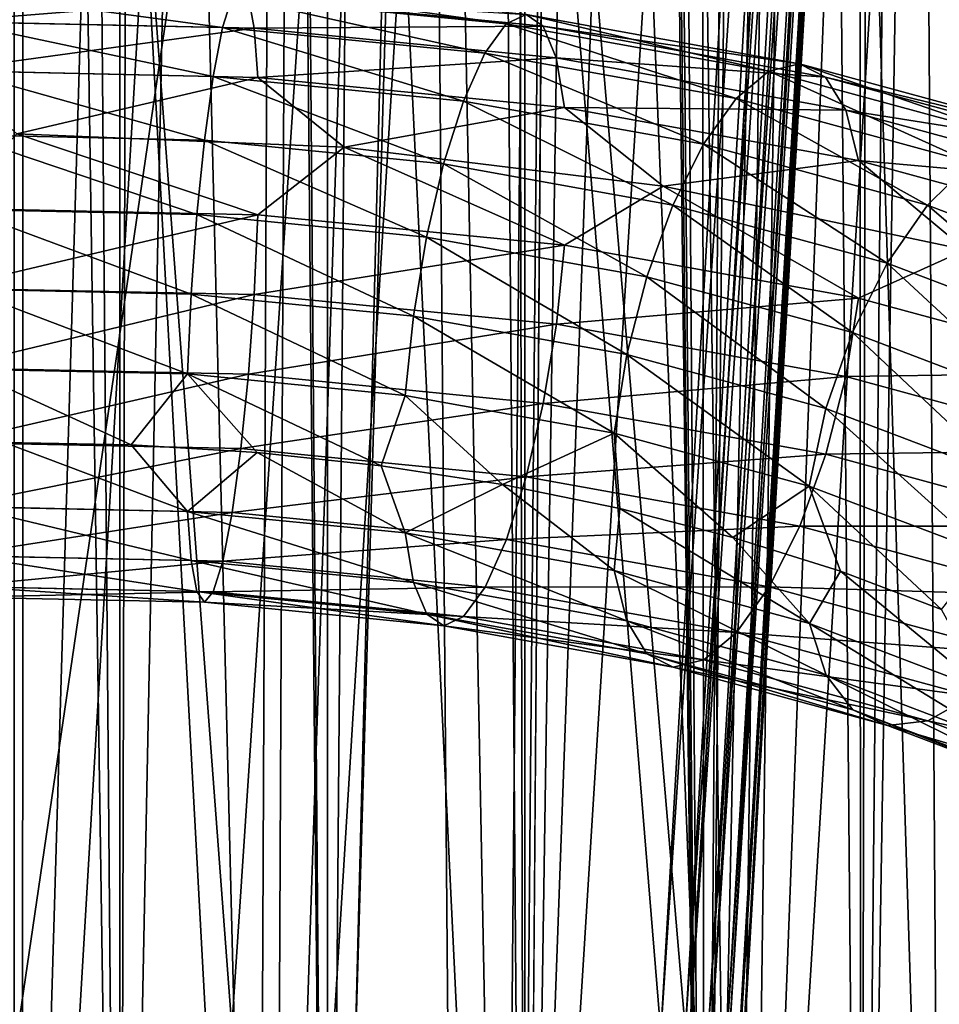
# Model space of a CAD drawing. Header units: metres. Extents: x -109 to 109, y -917 to 389.
# Tile 500 of 656: x 0 to 10, y -377 to -366. Entities that reach past the tile are written whole.
import ezdxf

# ---------------------------------------------------------------- set-up
doc = ezdxf.new("R2010")
doc.units = ezdxf.units.M
doc.layers.add('solid_24503124_XXX_01_SW0001', color=7, linetype='CONTINUOUS')
doc.layers.add('solid_24503124_XXX_01_SW0001_01', color=7, linetype='CONTINUOUS')

msp = doc.modelspace()

# ---------------------------------------------------------------- linework, layer by layer
at = {"layer": 'solid_24503124_XXX_01_SW0001'}
for points in [[(1.199402, -390, 12.944548), (1.199402, -103, 12.944548), (-1.199402, -103, 12.944548)], [(-1.199402, -390, 12.944548), (1.199402, -390, 12.944548), (-1.199402, -103, 12.944548)], [(0, -310, -13), (1.19961, -390, -12.944529), (-1.199508, -390, -12.944538)], [(0.104764, -335.321045, -418.13681), (0.09664, -388.292511, -416.749725), (-2.770032, -388.292511, -416.515808)], [(0.104764, -335.321045, -418.13681), (-2.770032, -388.292511, -416.515808), (-1.454572, -335.321045, -418.077881)], [(2.767148, -366.616394, -217.699448), (0.031833, -367.259125, -218.397964), (-0.774651, -366.540649, -217.830643)]]:
    msp.add_3dface(points, dxfattribs=at)
at = {"layer": 'solid_24503124_XXX_01_SW0001_01'}
for points in [[(3.557692, -390, 12.503706), (3.557692, -103, 12.503706), (1.199402, -103, 12.944548)], [(1.199402, -390, 12.944548), (3.557692, -390, 12.503706), (1.199402, -103, 12.944548)], [(5.794521, -390, 11.637158), (5.794521, -103, 11.637158), (3.557692, -103, 12.503706)], [(3.557692, -390, 12.503706), (5.794521, -390, 11.637158), (3.557692, -103, 12.503706)], [(6.604911, -285.000854, 11.197104), (5.794521, -103, 11.637158), (5.794521, -390, 11.637158)], [(6.604911, -285.000854, 11.197104), (5.794521, -390, 11.637158), (7.834294, -390, 10.374181)], [(6.719104, -286.493469, 11.128955), (6.604911, -285.000854, 11.197104), (7.834294, -390, 10.374181)], [(7.085946, -288.083557, 10.899054), (6.719104, -286.493469, 11.128955), (7.834294, -390, 10.374181)], [(7.755236, -289.852539, 10.433423), (7.085946, -288.083557, 10.899054), (7.834294, -390, 10.374181)], [(8.713573, -291.730743, 9.647469), (7.755236, -289.852539, 10.433423), (7.834294, -390, 10.374181)], [(8.713573, -291.730743, 9.647469), (7.834294, -390, 10.374181), (9.607066, -390, 8.758096)], [(9.804378, -293.512207, 8.536638), (8.713573, -291.730743, 9.647469), (9.607066, -390, 8.758096)], [(9.804378, -293.512207, 8.536638), (9.607066, -390, 8.758096), (11.052835, -390, 6.84358)], [(10.812703, -294.99176, 7.217024), (9.804378, -293.512207, 8.536638), (11.052835, -390, 6.84358)], [(11.039207, -300.872162, -6.86556), (11.052779, -390, -6.843673), (9.607141, -390, -8.758013)], [(10.472744, -302.698151, -7.702054), (11.039207, -300.872162, -6.86556), (9.607141, -390, -8.758013)], [(9.5764, -304.582245, -8.791619), (10.472744, -302.698151, -7.702054), (9.607141, -390, -8.758013)], [(9.5764, -304.582245, -8.791619), (9.607141, -390, -8.758013), (7.834188, -390, -10.374262)], [(8.403482, -306.276123, -9.918744), (9.5764, -304.582245, -8.791619), (7.834188, -390, -10.374262)], [(7.048429, -307.667633, -10.923353), (8.403482, -306.276123, -9.918744), (7.834188, -390, -10.374262)], [(5.6197, -308.722595, -11.722584), (7.048429, -307.667633, -10.923353), (5.79467, -390, -11.637084)], [(7.048429, -307.667633, -10.923353), (7.834188, -390, -10.374262), (5.79467, -390, -11.637084)], [(5.6197, -308.722595, -11.722584), (5.79467, -390, -11.637084), (3.557568, -390, -12.503741)], [(4.216457, -309.297211, -12.297215), (5.6197, -308.722595, -11.722584), (3.557568, -390, -12.503741)], [(2.808654, -309.692963, -12.692969), (4.216457, -309.297211, -12.297215), (3.557568, -390, -12.503741)], [(2.808654, -309.692963, -12.692969), (3.557568, -390, -12.503741), (1.19961, -390, -12.944529)], [(1.399617, -309.924438, -12.924437), (2.808654, -309.692963, -12.692969), (1.19961, -390, -12.944529)], [(0, -310, -13), (1.399617, -309.924438, -12.924437), (1.19961, -390, -12.944529)], [(-0.104764, -335.321045, -382.36319), (-0.09664, -388.292511, -383.750275), (2.770032, -388.292511, -383.984192)], [(1.454572, -335.321045, -382.422119), (-0.104764, -335.321045, -382.36319), (2.770032, -388.292511, -383.984192)], [(3.209183, -335.321045, -417.846863), (2.960376, -388.292511, -416.482269), (0.09664, -388.292511, -416.749725)], [(1.663303, -335.321045, -418.059601), (0.09664, -388.292511, -416.749725), (0.104764, -335.321045, -418.13681)], [(3.209183, -335.321045, -417.846863), (0.09664, -388.292511, -416.749725), (1.663303, -335.321045, -418.059601)], [(1.454572, -335.321045, -382.422119), (2.770032, -388.292511, -383.984192), (3.002837, -335.321045, -382.61676)], [(3.002837, -335.321045, -382.61676), (2.770032, -388.292511, -383.984192), (5.552467, -388.292511, -384.712311)], [(6.216092, -335.321045, -417.022278), (5.734091, -388.292511, -415.721588), (2.960376, -388.292511, -416.482269)], [(4.730639, -335.321045, -417.500214), (2.960376, -388.292511, -416.482269), (3.209183, -335.321045, -417.846863)], [(6.216092, -335.321045, -417.022278), (2.960376, -388.292511, -416.482269), (4.730639, -335.321045, -417.500214)], [(3.002837, -335.321045, -382.61676), (5.552467, -388.292511, -384.712311), (4.52825, -335.321045, -382.945557)], [(4.52825, -335.321045, -382.945557), (5.552467, -388.292511, -384.712311), (6.019199, -335.321045, -383.406067)], [(6.019199, -335.321045, -383.406067), (5.552467, -388.292511, -384.712311), (8.166162, -388.292511, -385.912506)], [(9.034129, -335.321045, -415.688049), (8.333549, -388.292511, -414.490845), (5.734091, -388.292511, -415.721588)], [(7.654237, -335.321045, -416.416656), (5.734091, -388.292511, -415.721588), (6.216092, -335.321045, -417.022278)], [(9.034129, -335.321045, -415.688049), (5.734091, -388.292511, -415.721588), (7.654237, -335.321045, -416.416656)], [(6.019199, -335.321045, -383.406067), (8.166162, -388.292511, -385.912506), (7.46434, -335.321045, -383.994781)], [(7.46434, -335.321045, -383.994781), (8.166162, -388.292511, -385.912506), (8.852672, -335.321045, -384.707184)], [(8.852672, -335.321045, -384.707184), (8.166162, -388.292511, -385.912506), (10.531743, -388.292511, -387.54834)], [(11.577668, -335.321045, -413.884735), (10.679805, -388.292511, -412.827423), (8.333549, -388.292511, -414.490845)], [(10.345265, -335.321045, -414.841919), (8.333549, -388.292511, -414.490845), (9.034129, -335.321045, -415.688049)], [(11.577668, -335.321045, -413.884735), (8.333549, -388.292511, -414.490845), (10.345265, -335.321045, -414.841919)], [(8.852672, -335.321045, -384.707184), (10.531743, -388.292511, -387.54834), (10.173629, -335.321045, -385.537903)], [(10.173629, -335.321045, -385.537903), (10.531743, -388.292511, -387.54834), (11.417159, -335.321045, -386.48056)], [(0, -344.490173, -448.631805), (0.000002, -377.386749, -453.084137), (2.470462, -377.395081, -453.008026)], [(0, -344.490173, -448.631805), (2.470462, -377.395081, -453.008026), (4.648016, -344.521698, -448.40686)], [(4.648016, -344.521698, -448.40686), (2.470462, -377.395081, -453.008026), (4.922588, -377.419952, -452.78067)], [(4.648016, -344.521698, -448.40686), (4.922588, -377.419952, -452.78067), (7.337974, -377.461029, -452.405151)], [(9.212687, -345.090027, -447.793854), (4.648016, -344.521698, -448.40686), (7.337974, -377.461029, -452.405151)], [(8.091237, -377.458344, -452.671661), (10.144904, -344.61026, -448.232788), (10.001331, -344.631989, -447.994751)], [(8.091237, -377.458344, -452.671661), (8.233033, -377.428986, -452.908356), (10.144904, -344.61026, -448.232788)], [(8.233033, -377.428986, -452.908356), (8.284976, -377.389954, -453.178101), (10.144904, -344.61026, -448.232788)], [(10.144904, -344.61026, -448.232788), (8.284976, -377.389954, -453.178101), (10.153558, -345.257568, -448.593658)], [(0, -344.685608, -452.241638), (4.834893, -344.722687, -451.936066), (0.000002, -377.71051, -456.008972)], [(4.834893, -344.722687, -451.936066), (3.869509, -377.734222, -455.788391), (0.000002, -377.71051, -456.008972)], [(4.834893, -344.722687, -451.936066), (7.647171, -377.804321, -455.135773), (3.869509, -377.734222, -455.788391)], [(4.834893, -344.722687, -451.936066), (9.591358, -344.833862, -451.019348), (7.647171, -377.804321, -455.135773)], [(9.521273, -344.635376, -447.728149), (9.212687, -345.090027, -447.793854), (7.337974, -377.461029, -452.405151)], [(7.615067, -377.475372, -452.403961), (9.521273, -344.635376, -447.728149), (7.337974, -377.461029, -452.405151)], [(7.615067, -377.475372, -452.403961), (9.784682, -344.640717, -447.819427), (9.521273, -344.635376, -447.728149)], [(7.615067, -377.475372, -452.403961), (7.876643, -377.474457, -452.496521), (9.784682, -344.640717, -447.819427)], [(7.876643, -377.474457, -452.496521), (10.001331, -344.631989, -447.994751), (9.784682, -344.640717, -447.819427)], [(7.876643, -377.474457, -452.496521), (8.091237, -377.458344, -452.671661), (10.001331, -344.631989, -447.994751)], [(9.591358, -344.833862, -451.019348), (7.657522, -377.604858, -455.109009), (7.647171, -377.804321, -455.135773)], [(9.832156, -344.862244, -450.913177), (7.657522, -377.604858, -455.109009), (9.591358, -344.833862, -451.019348)], [(9.832156, -344.862244, -450.913177), (7.905447, -377.631226, -455.006805), (7.657522, -377.604858, -455.109009)], [(10.02436, -344.895477, -450.734344), (7.905447, -377.631226, -455.006805), (9.832156, -344.862244, -450.913177)], [(10.02436, -344.895477, -450.734344), (8.104557, -377.665314, -454.828461), (7.905447, -377.631226, -455.006805)], [(10.146963, -344.930267, -450.502411), (8.104557, -377.665314, -454.828461), (10.02436, -344.895477, -450.734344)], [(10.146963, -344.930267, -450.502411), (8.232264, -377.703186, -454.594238), (8.104557, -377.665314, -454.828461)], [(10.146963, -344.930267, -450.502411), (10.186554, -344.962769, -450.242767), (8.232264, -377.703186, -454.594238)], [(8.232264, -377.703186, -454.594238), (10.186554, -344.962769, -450.242767), (8.274076, -377.740662, -454.330688)], [(8.274077, -377.671967, -453.770905), (8.274076, -377.740662, -454.330688), (10.186554, -344.962769, -450.242767)], [(8.274077, -377.671967, -453.770905), (10.186554, -344.962769, -450.242767), (8.274077, -377.603333, -453.211121)], [(10.186554, -344.962769, -450.242767), (8.284976, -377.389954, -453.178101), (8.274077, -377.603333, -453.211121)], [(10.186554, -344.962769, -450.242767), (10.153558, -345.257568, -448.593658), (8.284976, -377.389954, -453.178101)], [(2.573866, -365.585541, -215.231766), (2.473824, -365.702789, -214.330261), (5.583313, -366.009064, -213.799744)], [(5.809103, -365.904236, -214.67981), (2.573866, -365.585541, -215.231766), (5.583313, -366.009064, -213.799744)], [(-0.763051, -365.983887, -217.105148), (-0.744595, -365.634064, -216.2603), (2.659784, -365.706879, -216.134201)], [(2.725713, -366.058502, -216.975922), (-0.763051, -365.983887, -217.105148), (2.659784, -365.706879, -216.134201)], [(-0.692536, -365.635071, -214.44754), (-0.662489, -365.985809, -213.603424), (2.36649, -366.050598, -213.491226)], [(2.473824, -365.702789, -214.330261), (-0.692536, -365.635071, -214.44754), (2.36649, -366.050598, -213.491226)], [(2.473824, -365.702789, -214.330261), (2.36649, -366.050598, -213.491226), (5.341065, -366.343597, -212.983719)], [(5.583313, -366.009064, -213.799744), (2.473824, -365.702789, -214.330261), (5.341065, -366.343597, -212.983719)], [(6.003017, -366.036194, -215.563812), (2.659784, -365.706879, -216.134201), (5.809103, -365.904236, -214.67981)], [(2.725713, -366.058502, -216.975922), (2.659784, -365.706879, -216.134201), (6.003017, -366.036194, -215.563812)], [(5.809103, -365.904236, -214.67981), (5.583313, -366.009064, -213.799744), (8.564446, -366.546906, -212.86821)], [(8.910793, -366.463806, -213.710587), (5.809103, -365.904236, -214.67981), (8.564446, -366.546906, -212.86821)], [(6.003017, -366.036194, -215.563812), (5.809103, -365.904236, -214.67981), (8.910793, -366.463806, -213.710587)], [(-0.774651, -366.540649, -217.830643), (-0.763051, -365.983887, -217.105148), (2.725713, -366.058502, -216.975922)], [(2.767148, -366.616394, -217.699448), (-0.774651, -366.540649, -217.830643), (2.725713, -366.058502, -216.975922)], [(-0.662489, -365.985809, -213.603424), (-0.632451, -366.543365, -212.879059), (2.259193, -366.605225, -212.771942)], [(2.36649, -366.050598, -213.491226), (-0.662489, -365.985809, -213.603424), (2.259193, -366.605225, -212.771942)], [(2.36649, -366.050598, -213.491226), (2.259193, -366.605225, -212.771942), (5.098901, -366.884949, -212.28746)], [(5.341065, -366.343597, -212.983719), (2.36649, -366.050598, -213.491226), (5.098901, -366.884949, -212.28746)], [(6.151814, -366.395996, -216.391388), (2.725713, -366.058502, -216.975922), (6.003017, -366.036194, -215.563812)], [(2.767148, -366.616394, -217.699448), (2.725713, -366.058502, -216.975922), (6.151814, -366.395996, -216.391388)], [(5.583313, -366.009064, -213.799744), (5.341065, -366.343597, -212.983719), (8.192853, -366.858093, -212.092606)], [(8.564446, -366.546906, -212.86821), (5.583313, -366.009064, -213.799744), (8.192853, -366.858093, -212.092606)], [(9.208245, -366.614441, -214.562241), (6.003017, -366.036194, -215.563812), (8.910793, -366.463806, -213.710587)], [(6.151814, -366.395996, -216.391388), (6.003017, -366.036194, -215.563812), (9.208245, -366.614441, -214.562241)], [(6.245334, -366.959015, -217.106033), (2.767148, -366.616394, -217.699448), (6.151814, -366.395996, -216.391388)], [(5.341065, -366.343597, -212.983719), (5.098901, -366.884949, -212.28746), (7.821388, -367.376099, -211.436737)], [(8.192853, -366.858093, -212.092606), (5.341065, -366.343597, -212.983719), (7.821388, -367.376099, -211.436737)], [(9.43649, -366.988586, -215.36499), (6.151814, -366.395996, -216.391388), (9.208245, -366.614441, -214.562241)], [(6.245334, -366.959015, -217.106033), (6.151814, -366.395996, -216.391388), (9.43649, -366.988586, -215.36499)], [(8.910793, -366.463806, -213.710587), (8.564446, -366.546906, -212.86821), (11.348688, -367.303894, -211.557053)], [(11.807631, -367.251404, -212.346405), (8.910793, -366.463806, -213.710587), (11.348688, -367.303894, -211.557053)], [(9.208245, -366.614441, -214.562241), (8.910793, -366.463806, -213.710587), (11.807631, -367.251404, -212.346405)], [(-0.632451, -366.543365, -212.879059), (-0.604475, -367.269684, -212.323929), (2.15926, -367.328796, -212.221558)], [(2.259193, -366.605225, -212.771942), (-0.632451, -366.543365, -212.879059), (2.15926, -367.328796, -212.221558)], [(2.767148, -366.616394, -217.699448), (3.744462, -367.409241, -218.13797), (0.031833, -367.259125, -218.397964)], [(2.259193, -366.605225, -212.771942), (2.15926, -367.328796, -212.221558), (4.873356, -367.59613, -211.758499)], [(5.098901, -366.884949, -212.28746), (2.259193, -366.605225, -212.771942), (4.873356, -367.59613, -211.758499)], [(6.245334, -366.959015, -217.106033), (3.744462, -367.409241, -218.13797), (2.767148, -366.616394, -217.699448)], [(8.564446, -366.546906, -212.86821), (8.192853, -366.858093, -212.092606), (10.856293, -367.582245, -210.838333)], [(11.348688, -367.303894, -211.557053), (8.564446, -366.546906, -212.86821), (10.856293, -367.582245, -210.838333)], [(12.201782, -367.428345, -213.152527), (9.208245, -366.614441, -214.562241), (11.807631, -367.251404, -212.346405)], [(9.43649, -366.988586, -215.36499), (9.208245, -366.614441, -214.562241), (12.201782, -367.428345, -213.152527)], [(6.245334, -366.959015, -217.106033), (7.363023, -367.850769, -217.37323), (3.744462, -367.409241, -218.13797)], [(5.098901, -366.884949, -212.28746), (4.873356, -367.59613, -211.758499), (7.475417, -368.065582, -210.945404)], [(7.821388, -367.376099, -211.436737), (5.098901, -366.884949, -212.28746), (7.475417, -368.065582, -210.945404)], [(9.579943, -367.560608, -216.064041), (7.363023, -367.850769, -217.37323), (6.245334, -366.959015, -217.106033)], [(9.579943, -367.560608, -216.064041), (6.245334, -366.959015, -217.106033), (9.43649, -366.988586, -215.36499)], [(8.192853, -366.858093, -212.092606), (7.821388, -367.376099, -211.436737), (10.364067, -368.067413, -210.239334)], [(10.856293, -367.582245, -210.838333), (8.192853, -366.858093, -212.092606), (10.364067, -368.067413, -210.239334)], [(12.504229, -367.822662, -213.920334), (9.43649, -366.988586, -215.36499), (12.201782, -367.428345, -213.152527)], [(9.579943, -367.560608, -216.064041), (9.43649, -366.988586, -215.36499), (12.504229, -367.822662, -213.920334)], [(2.767428, -368.176575, -218.602921), (-0.774729, -368.10083, -218.734131), (0.031833, -367.259125, -218.397964)], [(-0.604475, -367.269684, -212.323929), (-0.580471, -368.115143, -211.975937), (2.073514, -368.171906, -211.877625)], [(2.15926, -367.328796, -212.221558), (-0.604475, -367.269684, -212.323929), (2.073514, -368.171906, -211.877625)], [(2.767428, -368.176575, -218.602921), (0.031833, -367.259125, -218.397964), (3.744462, -367.409241, -218.13797)], [(2.15926, -367.328796, -212.221558), (2.073514, -368.171906, -211.877625), (4.679832, -368.428619, -211.432953)], [(4.873356, -367.59613, -211.758499), (2.15926, -367.328796, -212.221558), (4.679832, -368.428619, -211.432953)], [(6.245964, -368.519226, -218.009445), (2.767428, -368.176575, -218.602921), (3.744462, -367.409241, -218.13797)], [(6.245964, -368.519226, -218.009445), (3.744462, -367.409241, -218.13797), (7.363023, -367.850769, -217.37323)], [(7.821388, -367.376099, -211.436737), (7.475417, -368.065582, -210.945404), (9.905622, -368.726318, -209.80098)], [(10.364067, -368.067413, -210.239334), (7.821388, -367.376099, -211.436737), (9.905622, -368.726318, -209.80098)], [(4.873356, -367.59613, -211.758499), (4.679832, -368.428619, -211.432953), (7.178563, -368.879425, -210.652161)], [(7.475417, -368.065582, -210.945404), (4.873356, -367.59613, -211.758499), (7.178563, -368.879425, -210.652161)], [(9.579943, -367.560608, -216.064041), (10.796607, -368.572601, -216.122955), (7.363023, -367.850769, -217.37323)], [(12.694317, -368.407379, -214.597412), (10.796607, -368.572601, -216.122955), (9.579943, -367.560608, -216.064041)], [(12.694317, -368.407379, -214.597412), (9.579943, -367.560608, -216.064041), (12.504229, -367.822662, -213.920334)], [(10.856293, -367.582245, -210.838333), (10.364067, -368.067413, -210.239334), (12.668485, -368.942993, -208.722794)], [(9.58091, -369.12088, -216.967346), (6.245964, -368.519226, -218.009445), (7.363023, -367.850769, -217.37323)], [(9.58091, -369.12088, -216.967346), (7.363023, -367.850769, -217.37323), (10.796607, -368.572601, -216.122955)], [(7.475417, -368.065582, -210.945404), (7.178563, -368.879425, -210.652161), (9.512263, -369.513916, -209.553162)], [(9.905622, -368.726318, -209.80098), (7.475417, -368.065582, -210.945404), (9.512263, -369.513916, -209.553162)], [(10.364067, -368.067413, -210.239334), (9.905622, -368.726318, -209.80098), (12.108107, -369.563171, -208.351501)], [(12.668485, -368.942993, -208.722794), (10.364067, -368.067413, -210.239334), (12.108107, -369.563171, -208.351501)], [(-0.763203, -369.007202, -218.855927), (-0.774729, -368.10083, -218.734131), (2.767428, -368.176575, -218.602921)], [(2.726254, -369.081818, -218.726669), (-0.763203, -369.007202, -218.855927), (2.767428, -368.176575, -218.602921)], [(-0.580471, -368.115143, -211.975937), (-0.562078, -369.022034, -211.858841), (2.007811, -369.076996, -211.763641)], [(2.073514, -368.171906, -211.877625), (-0.580471, -368.115143, -211.975937), (2.007811, -369.076996, -211.763641)], [(2.073514, -368.171906, -211.877625), (2.007811, -369.076996, -211.763641), (4.531542, -369.325562, -211.333069)], [(4.679832, -368.428619, -211.432953), (2.073514, -368.171906, -211.877625), (4.531542, -369.325562, -211.333069)], [(2.726254, -369.081818, -218.726669), (2.767428, -368.176575, -218.602921), (6.245964, -368.519226, -218.009445)], [(6.153036, -369.419373, -218.142029), (2.726254, -369.081818, -218.726669), (6.245964, -368.519226, -218.009445)], [(4.679832, -368.428619, -211.432953), (4.531542, -369.325562, -211.333069), (6.951097, -369.762085, -210.577011)], [(7.178563, -368.879425, -210.652161), (4.679832, -368.428619, -211.432953), (6.951097, -369.762085, -210.577011)], [(6.153036, -369.419373, -218.142029), (6.245964, -368.519226, -218.009445), (9.58091, -369.12088, -216.967346)], [(12.695598, -369.967712, -215.50058), (9.58091, -369.12088, -216.967346), (10.796607, -368.572601, -216.122955)], [(9.905622, -368.726318, -209.80098), (9.512263, -369.513916, -209.553162), (11.627285, -370.317535, -208.161255)], [(12.108107, -369.563171, -208.351501), (9.905622, -368.726318, -209.80098), (11.627285, -370.317535, -208.161255)], [(7.178563, -368.879425, -210.652161), (6.951097, -369.762085, -210.577011), (9.21085, -370.376495, -209.512848)], [(9.512263, -369.513916, -209.553162), (7.178563, -368.879425, -210.652161), (9.21085, -370.376495, -209.512848)], [(-0.74481, -369.914063, -218.738831), (-0.763203, -369.007202, -218.855927), (2.726254, -369.081818, -218.726669)], [(2.660551, -369.986908, -218.612686), (-0.74481, -369.914063, -218.738831), (2.726254, -369.081818, -218.726669)], [(-0.562078, -369.022034, -211.858841), (-0.550552, -369.928406, -211.980637), (1.966637, -369.982239, -211.88739)], [(2.007811, -369.076996, -211.763641), (-0.562078, -369.022034, -211.858841), (1.966637, -369.982239, -211.88739)], [(2.007811, -369.076996, -211.763641), (1.966637, -369.982239, -211.88739), (4.438614, -370.225708, -211.465652)], [(4.531542, -369.325562, -211.333069), (2.007811, -369.076996, -211.763641), (4.438614, -370.225708, -211.465652)], [(2.660551, -369.986908, -218.612686), (2.726254, -369.081818, -218.726669), (6.153036, -369.419373, -218.142029)], [(9.438364, -370.012085, -217.115433), (6.153036, -369.419373, -218.142029), (9.58091, -369.12088, -216.967346)], [(9.438364, -370.012085, -217.115433), (9.58091, -369.12088, -216.967346), (12.695598, -369.967712, -215.50058)], [(6.004746, -370.316315, -218.04213), (2.660551, -369.986908, -218.612686), (6.153036, -369.419373, -218.142029)], [(4.531542, -369.325562, -211.333069), (4.438614, -370.225708, -211.465652), (6.80855, -370.65329, -210.725082)], [(6.951097, -369.762085, -210.577011), (4.531542, -369.325562, -211.333069), (6.80855, -370.65329, -210.725082)], [(6.004746, -370.316315, -218.04213), (6.153036, -369.419373, -218.142029), (9.438364, -370.012085, -217.115433)], [(9.512263, -369.513916, -209.553162), (9.21085, -370.376495, -209.512848), (11.258853, -371.154633, -208.165039)], [(11.627285, -370.317535, -208.161255), (9.512263, -369.513916, -209.553162), (11.258853, -371.154633, -208.165039)], [(6.951097, -369.762085, -210.577011), (6.80855, -370.65329, -210.725082), (9.021963, -371.255066, -209.682755)], [(9.21085, -370.376495, -209.512848), (6.951097, -369.762085, -210.577011), (9.021963, -371.255066, -209.682755)], [(-0.720805, -370.759521, -218.390839), (-0.74481, -369.914063, -218.738831), (2.660551, -369.986908, -218.612686)], [(-0.550552, -369.928406, -211.980637), (-0.108548, -370.759308, -212.335495), (1.329903, -370.78595, -212.289307)], [(1.966637, -369.982239, -211.88739), (-0.550552, -369.928406, -211.980637), (1.329903, -370.78595, -212.289307)], [(12.506711, -370.846313, -215.670486), (9.438364, -370.012085, -217.115433), (12.695598, -369.967712, -215.50058)], [(2.574805, -370.830017, -218.268768), (-0.720805, -370.759521, -218.390839), (2.660551, -369.986908, -218.612686)], [(1.966637, -369.982239, -211.88739), (1.329903, -370.78595, -212.289307), (2.758234, -370.875214, -212.134735)], [(1.966637, -369.982239, -211.88739), (2.758234, -370.875214, -212.134735), (4.165572, -371.026367, -211.87294)], [(4.438614, -370.225708, -211.465652), (1.966637, -369.982239, -211.88739), (4.165572, -371.026367, -211.87294)], [(2.574805, -370.830017, -218.268768), (2.660551, -369.986908, -218.612686), (6.004746, -370.316315, -218.04213)], [(9.210897, -370.894745, -217.040283), (6.004746, -370.316315, -218.04213), (9.438364, -370.012085, -217.115433)], [(9.210897, -370.894745, -217.040283), (9.438364, -370.012085, -217.115433), (12.506711, -370.846313, -215.670486)], [(4.438614, -370.225708, -211.465652), (4.165572, -371.026367, -211.87294), (5.541208, -371.238251, -211.505905)], [(6.80855, -370.65329, -210.725082), (4.438614, -370.225708, -211.465652), (5.541208, -371.238251, -211.505905)], [(5.811222, -371.148804, -217.716599), (2.574805, -370.830017, -218.268768), (6.004746, -370.316315, -218.04213)], [(5.811222, -371.148804, -217.716599), (6.004746, -370.316315, -218.04213), (9.210897, -370.894745, -217.040283)], [(9.21085, -370.376495, -209.512848), (9.021963, -371.255066, -209.682755), (11.027967, -372.017273, -208.362579)], [(11.258853, -371.154633, -208.165039), (9.21085, -370.376495, -209.512848), (11.027967, -372.017273, -208.362579)], [(-0.69283, -371.48584, -217.835709), (-0.720805, -370.759521, -218.390839), (2.574805, -370.830017, -218.268768)], [(-0.108548, -370.759308, -212.335495), (-0.55063, -371.488556, -212.884109), (1.966916, -371.542389, -212.790863)], [(1.329903, -370.78595, -212.289307), (-0.108548, -370.759308, -212.335495), (1.966916, -371.542389, -212.790863)], [(6.80855, -370.65329, -210.725082), (5.541208, -371.238251, -211.505905), (6.874672, -371.509308, -211.036438)], [(6.80855, -370.65329, -210.725082), (6.874672, -371.509308, -211.036438), (8.155816, -371.837433, -210.468124)], [(9.021963, -371.255066, -209.682755), (6.80855, -370.65329, -210.725082), (8.155816, -371.837433, -210.468124)], [(2.474872, -371.553589, -217.718369), (-0.69283, -371.48584, -217.835709), (2.574805, -370.830017, -218.268768)], [(2.758234, -370.875214, -212.134735), (1.329903, -370.78595, -212.289307), (1.966916, -371.542389, -212.790863)], [(2.474872, -371.553589, -217.718369), (2.574805, -370.830017, -218.268768), (5.811222, -371.148804, -217.716599)], [(12.205297, -371.708862, -215.630157), (9.210897, -370.894745, -217.040283), (12.506711, -370.846313, -215.670486)], [(2.758234, -370.875214, -212.134735), (1.966916, -371.542389, -212.790863), (4.439244, -371.785919, -212.369049)], [(4.165572, -371.026367, -211.87294), (2.758234, -370.875214, -212.134735), (4.439244, -371.785919, -212.369049)], [(8.914043, -371.708588, -216.747025), (5.811222, -371.148804, -217.716599), (9.210897, -370.894745, -217.040283)], [(8.914043, -371.708588, -216.747025), (9.210897, -370.894745, -217.040283), (12.205297, -371.708862, -215.630157)], [(5.541208, -371.238251, -211.505905), (4.165572, -371.026367, -211.87294), (4.439244, -371.785919, -212.369049)], [(5.585677, -371.860016, -217.187637), (2.474872, -371.553589, -217.718369), (5.811222, -371.148804, -217.716599)], [(5.585677, -371.860016, -217.187637), (5.811222, -371.148804, -217.716599), (8.914043, -371.708588, -216.747025)], [(5.541208, -371.238251, -211.505905), (4.439244, -371.785919, -212.369049), (6.809517, -372.213531, -211.628387)], [(6.874672, -371.509308, -211.036438), (5.541208, -371.238251, -211.505905), (6.809517, -372.213531, -211.628387)], [(9.021963, -371.255066, -209.682755), (8.155816, -371.837433, -210.468124), (9.374888, -372.220123, -209.805252)], [(9.021963, -371.255066, -209.682755), (9.374888, -372.220123, -209.805252), (10.522614, -372.65451, -209.052902)], [(11.027967, -372.017273, -208.362579), (9.021963, -371.255066, -209.682755), (10.522614, -372.65451, -209.052902)], [(-0.662792, -372.043396, -217.111343), (-0.69283, -371.48584, -217.835709), (2.474872, -371.553589, -217.718369)], [(-0.55063, -371.488556, -212.884109), (-0.56223, -372.045319, -213.609619), (2.008352, -372.100311, -213.514404)], [(1.966916, -371.542389, -212.790863), (-0.55063, -371.488556, -212.884109), (2.008352, -372.100311, -213.514404)], [(1.966916, -371.542389, -212.790863), (2.008352, -372.100311, -213.514404), (4.532764, -372.348969, -213.08371)], [(4.439244, -371.785919, -212.369049), (1.966916, -371.542389, -212.790863), (4.532764, -372.348969, -213.08371)], [(6.874672, -371.509308, -211.036438), (6.809517, -372.213531, -211.628387), (9.023245, -372.81543, -210.585907)], [(8.155816, -371.837433, -210.468124), (6.874672, -371.509308, -211.036438), (9.023245, -372.81543, -210.585907)], [(2.367575, -372.108215, -216.9991), (-0.662792, -372.043396, -217.111343), (2.474872, -371.553589, -217.718369)], [(2.367575, -372.108215, -216.9991), (2.474872, -371.553589, -217.718369), (5.585677, -371.860016, -217.187637)], [(8.568072, -372.398071, -216.255692), (5.585677, -371.860016, -217.187637), (8.914043, -371.708588, -216.747025)], [(8.568072, -372.398071, -216.255692), (8.914043, -371.708588, -216.747025), (11.811938, -372.49649, -215.382355)], [(11.811938, -372.49649, -215.382355), (8.914043, -371.708588, -216.747025), (12.205297, -371.708862, -215.630157)], [(5.343513, -372.401337, -216.491364), (2.367575, -372.108215, -216.9991), (5.585677, -371.860016, -217.187637)], [(4.439244, -371.785919, -212.369049), (4.532764, -372.348969, -213.08371), (6.95297, -372.785583, -212.327438)], [(6.809517, -372.213531, -211.628387), (4.439244, -371.785919, -212.369049), (6.95297, -372.785583, -212.327438)], [(5.343513, -372.401337, -216.491364), (5.585677, -371.860016, -217.187637), (8.568072, -372.398071, -216.255692)], [(9.374888, -372.220123, -209.805252), (8.155816, -371.837433, -210.468124), (9.023245, -372.81543, -210.585907)], [(-0.632745, -372.394165, -216.267212), (-0.662792, -372.043396, -217.111343), (2.367575, -372.108215, -216.9991)], [(-0.56223, -372.045319, -213.609619), (-0.580686, -372.395142, -214.454468), (2.074281, -372.451935, -214.35611)], [(2.008352, -372.100311, -213.514404), (-0.56223, -372.045319, -213.609619), (2.074281, -372.451935, -214.35611)], [(2.008352, -372.100311, -213.514404), (2.074281, -372.451935, -214.35611), (4.681561, -372.70874, -213.911285)], [(4.532764, -372.348969, -213.08371), (2.008352, -372.100311, -213.514404), (4.681561, -372.70874, -213.911285)], [(2.260241, -372.456024, -216.160049), (-0.632745, -372.394165, -216.267212), (2.367575, -372.108215, -216.9991)], [(2.260241, -372.456024, -216.160049), (2.367575, -372.108215, -216.9991), (5.343513, -372.401337, -216.491364)], [(6.809517, -372.213531, -211.628387), (6.95297, -372.785583, -212.327438), (9.213333, -373.400146, -211.262985)], [(9.023245, -372.81543, -210.585907), (6.809517, -372.213531, -211.628387), (9.213333, -373.400146, -211.262985)], [(9.374888, -372.220123, -209.805252), (9.023245, -372.81543, -210.585907), (11.029534, -373.577728, -209.265549)], [(10.522614, -372.65451, -209.052902), (9.374888, -372.220123, -209.805252), (11.029534, -373.577728, -209.265549)], [(-0.604738, -372.51413, -215.360962), (-0.632745, -372.394165, -216.267212), (2.260241, -372.456024, -216.160049)], [(-0.580686, -372.395142, -214.454468), (-0.604738, -372.51413, -215.360962), (2.160199, -372.573273, -215.258545)], [(2.074281, -372.451935, -214.35611), (-0.580686, -372.395142, -214.454468), (2.160199, -372.573273, -215.258545)], [(5.101265, -372.73587, -215.675339), (2.260241, -372.456024, -216.160049), (5.343513, -372.401337, -216.491364)], [(4.532764, -372.348969, -213.08371), (4.681561, -372.70874, -213.911285), (7.181215, -373.159698, -213.130203)], [(6.95297, -372.785583, -212.327438), (4.532764, -372.348969, -213.08371), (7.181215, -373.159698, -213.130203)], [(5.101265, -372.73587, -215.675339), (5.343513, -372.401337, -216.491364), (8.196608, -372.916077, -215.599838)], [(8.196608, -372.916077, -215.599838), (5.343513, -372.401337, -216.491364), (8.568072, -372.398071, -216.255692)], [(8.196608, -372.916077, -215.599838), (8.568072, -372.398071, -216.255692), (11.353494, -373.155365, -214.943985)], [(11.353494, -373.155365, -214.943985), (8.568072, -372.398071, -216.255692), (11.811938, -372.49649, -215.382355)], [(2.160199, -372.573273, -215.258545), (-0.604738, -372.51413, -215.360962), (2.260241, -372.456024, -216.160049)], [(2.074281, -372.451935, -214.35611), (2.160199, -372.573273, -215.258545), (4.875475, -372.840729, -214.795288)], [(4.681561, -372.70874, -213.911285), (2.074281, -372.451935, -214.35611), (4.875475, -372.840729, -214.795288)], [(2.160199, -372.573273, -215.258545), (2.260241, -372.456024, -216.160049), (5.101265, -372.73587, -215.675339)], [(4.875475, -372.840729, -214.795288), (2.160199, -372.573273, -215.258545), (5.101265, -372.73587, -215.675339)], [(4.681561, -372.70874, -213.911285), (4.875475, -372.840729, -214.795288), (7.478667, -373.310364, -213.981842)], [(7.181215, -373.159698, -213.130203), (4.681561, -372.70874, -213.911285), (7.478667, -373.310364, -213.981842)], [(4.875475, -372.840729, -214.795288), (5.101265, -372.73587, -215.675339), (7.825015, -373.227264, -214.824234)], [(7.825015, -373.227264, -214.824234), (5.101265, -372.73587, -215.675339), (8.196608, -372.916077, -215.599838)], [(7.478667, -373.310364, -213.981842), (4.875475, -372.840729, -214.795288), (7.825015, -373.227264, -214.824234)], [(6.95297, -372.785583, -212.327438), (7.181215, -373.159698, -213.130203), (9.515779, -373.794434, -212.030807)], [(9.213333, -373.400146, -211.262985), (6.95297, -372.785583, -212.327438), (9.515779, -373.794434, -212.030807)], [(9.023245, -372.81543, -210.585907), (9.213333, -373.400146, -211.262985), (11.261888, -374.178528, -209.914825)], [(11.029534, -373.577728, -209.265549), (9.023245, -372.81543, -210.585907), (11.261888, -374.178528, -209.914825)], [(7.825015, -373.227264, -214.824234), (8.196608, -372.916077, -215.599838), (10.861268, -373.640564, -214.344986)], [(10.861268, -373.640564, -214.344986), (8.196608, -372.916077, -215.599838), (11.353494, -373.155365, -214.943985)], [(7.181215, -373.159698, -213.130203), (7.478667, -373.310364, -213.981842), (9.90993, -373.971375, -212.836914)], [(9.515779, -373.794434, -212.030807), (7.181215, -373.159698, -213.130203), (9.90993, -373.971375, -212.836914)], [(7.478667, -373.310364, -213.981842), (7.825015, -373.227264, -214.824234), (10.368873, -373.918915, -213.626282)], [(9.90993, -373.971375, -212.836914), (7.478667, -373.310364, -213.981842), (10.368873, -373.918915, -213.626282)], [(10.368873, -373.918915, -213.626282), (7.825015, -373.227264, -214.824234), (10.861268, -373.640564, -214.344986)], [(9.213333, -373.400146, -211.262985), (9.515779, -373.794434, -212.030807), (11.631581, -374.598358, -210.638382)], [(11.261888, -374.178528, -209.914825), (9.213333, -373.400146, -211.262985), (11.631581, -374.598358, -210.638382)], [(10.368873, -373.918915, -213.626282), (10.861268, -373.640564, -214.344986), (13.276236, -374.558136, -212.755692)], [(9.515779, -373.794434, -212.030807), (9.90993, -373.971375, -212.836914), (12.113371, -374.808594, -211.38681)], [(11.631581, -374.598358, -210.638382), (9.515779, -373.794434, -212.030807), (12.113371, -374.808594, -211.38681)], [(9.90993, -373.971375, -212.836914), (10.368873, -373.918915, -213.626282), (12.674358, -374.794891, -212.109024)], [(12.113371, -374.808594, -211.38681), (9.90993, -373.971375, -212.836914), (12.674358, -374.794891, -212.109024)], [(12.674358, -374.794891, -212.109024), (10.368873, -373.918915, -213.626282), (13.276236, -374.558136, -212.755692)]]:
    msp.add_3dface(points, dxfattribs=at)

doc.saveas('drawing.dxf')
